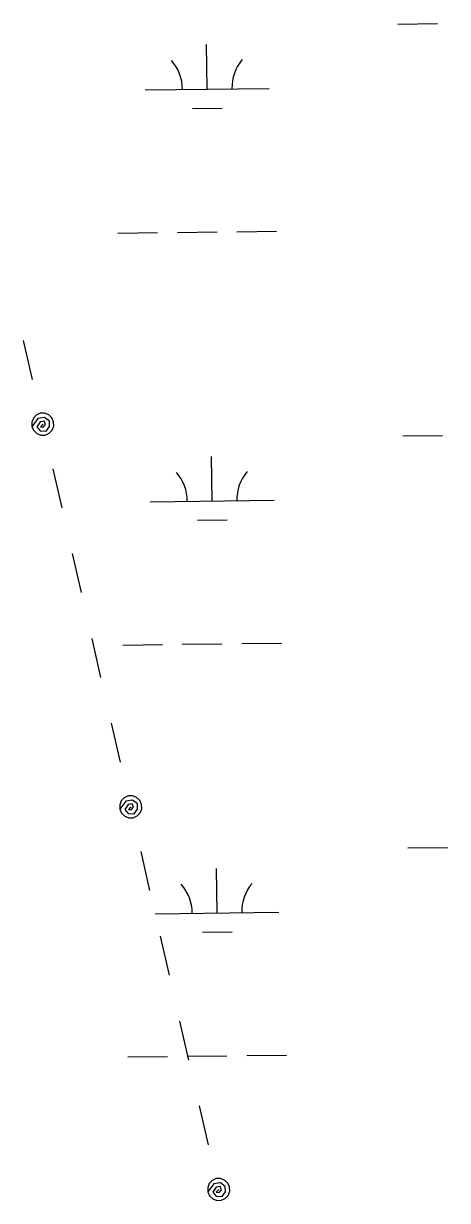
# Model space of a CAD drawing. Extents: x 3694830 to 3732949, y 415201 to 440970.
# Drawn here: x 3724930 to 3725272, y 431779 to 432729 of the extents above; entities that cross this region are included whole.
import ezdxf

# ---------------------------------------------------------------- set-up
doc = ezdxf.new("R2010")
doc.units = 0
doc.layers.add('V-UTIL-LINE', color=7, linetype='Continuous')
doc.layers.add('V-WETL-SWMP', color=7, linetype='Continuous')

msp = doc.modelspace()

# ---------------------------------------------------------------- linework, layer by layer
at = {"layer": 'V-UTIL-LINE'}
for points in [[(3724937.54, 432441.71), (3724930.31, 432473.17)], [(3724945.82, 432405.63), (3724943.89, 432403.51), (3724946.19, 432403.21), (3724947.99, 432405.28), (3724947.02, 432408.04), (3724943.68, 432407.44), (3724941.1, 432403.53), (3724943.7, 432400.15), (3724948.56, 432399.94), (3724951.18, 432403.69), (3724951.15, 432408.16), (3724947.32, 432411.1), (3724941.89, 432410.18), (3724937.05, 432403.62), (3724938.49, 432400.41), (3724941.05, 432398), (3724944.33, 432396.76), (3724947.84, 432396.86), (3724951.04, 432398.3), (3724953.45, 432400.85), (3724954.7, 432404.14), (3724954.6, 432407.65), (3724953.16, 432410.85), (3724950.6, 432413.26), (3724947.32, 432414.51), (3724943.81, 432414.4), (3724940.61, 432412.96), (3724938.2, 432410.41), (3724936.95, 432407.13), (3724937.05, 432403.62)], [(3724961.34, 432338.09), (3724954.11, 432369.55)], [(3724977.07, 432269.63), (3724969.84, 432301.08)], [(3724992.8, 432201.16), (3724985.57, 432232.62)], [(3725008.52, 432132.7), (3725001.3, 432164.15)], [(3725016.81, 432096.61), (3725014.88, 432094.49), (3725017.18, 432094.19), (3725018.98, 432096.27), (3725018.01, 432099.03), (3725014.67, 432098.43), (3725012.09, 432094.52), (3725014.69, 432091.13), (3725019.55, 432090.92), (3725022.17, 432094.67), (3725022.14, 432099.15), (3725018.31, 432102.08), (3725012.88, 432101.17), (3725008.04, 432094.6), (3725009.48, 432091.4), (3725012.04, 432088.99), (3725015.32, 432087.74), (3725018.83, 432087.84), (3725022.03, 432089.28), (3725024.44, 432091.84), (3725025.69, 432095.12), (3725025.59, 432098.63), (3725024.15, 432101.83), (3725021.59, 432104.24), (3725018.31, 432105.49), (3725014.8, 432105.39), (3725011.6, 432103.95), (3725009.19, 432101.39), (3725007.94, 432098.11), (3725008.04, 432094.6)], [(3725032.33, 432029.08), (3725025.1, 432060.53)], [(3725048.06, 431960.61), (3725040.83, 431992.07)], [(3725063.79, 431892.15), (3725056.56, 431923.6)], [(3725079.52, 431823.68), (3725072.29, 431855.14)], [(3725087.81, 431787.6), (3725085.87, 431785.47), (3725088.17, 431785.17), (3725089.97, 431787.25), (3725089, 431790.01), (3725085.66, 431789.41), (3725083.08, 431785.5), (3725085.68, 431782.12), (3725090.54, 431781.91), (3725093.16, 431785.66), (3725093.12, 431790.13), (3725089.3, 431793.07), (3725083.87, 431792.15), (3725079.03, 431785.58), (3725080.47, 431782.38), (3725083.03, 431779.97), (3725086.31, 431778.72), (3725089.82, 431778.83), (3725093.02, 431780.27), (3725095.43, 431782.82), (3725096.68, 431786.1), (3725096.58, 431789.61), (3725095.14, 431792.82), (3725092.58, 431795.23), (3725089.3, 431796.47), (3725085.79, 431796.37), (3725082.59, 431794.93), (3725080.18, 431792.38), (3725078.93, 431789.09), (3725079.03, 431785.58)]]:
    msp.add_lwpolyline(points, dxfattribs=at)
at = {"layer": 'V-WETL-SWMP'}
for p, q in [((3725232.47, 432728.81), (3725264.46, 432729.19)), ((3725078.49, 432676.23), (3725078.06, 432712.22)), ((3725028.49, 432675.63), (3725128.49, 432676.82)), ((3725066.67, 432660.65), (3725090.67, 432660.94)), ((3725006.46, 432559.93), (3725038.46, 432560.31)), ((3725054.46, 432560.5), (3725086.46, 432560.88)), ((3725102.46, 432561.07), (3725134.45, 432561.45)), ((3725236.43, 432396.16), (3725268.43, 432396.54)), ((3725082.46, 432343.58), (3725082.03, 432379.57)), ((3725032.46, 432342.98), (3725132.45, 432344.17)), ((3725070.64, 432328), (3725094.64, 432328.29)), ((3725010.43, 432227.28), (3725042.43, 432227.66)), ((3725058.43, 432227.85), (3725090.43, 432228.23)), ((3725106.42, 432228.42), (3725138.42, 432228.8)), ((3725240.4, 432063.51), (3725272.4, 432063.89)), ((3725086.43, 432010.92), (3725086, 432046.92)), ((3725036.43, 432010.33), (3725136.42, 432011.52)), ((3725074.61, 431995.35), (3725098.61, 431995.64)), ((3725014.4, 431894.62), (3725046.4, 431895.01)), ((3725062.4, 431895.2), (3725094.39, 431895.58)), ((3725110.39, 431895.77), (3725142.39, 431896.15))]:
    msp.add_line(p, q, dxfattribs=at)
for centre, start, end in [((3725133.72, 432677.36), 139.91153, 181.45518), ((3725023.25, 432676.04), 359.91153, 41.45519), ((3725137.69, 432344.71), 139.91153, 181.45518), ((3725027.21, 432343.39), 359.91153, 41.45519), ((3725141.66, 432012.06), 139.91153, 181.45518), ((3725031.18, 432010.74), 359.91153, 41.45519)]:
    msp.add_arc(centre, 35.25, start, end, dxfattribs=at)

doc.saveas('drawing.dxf')
